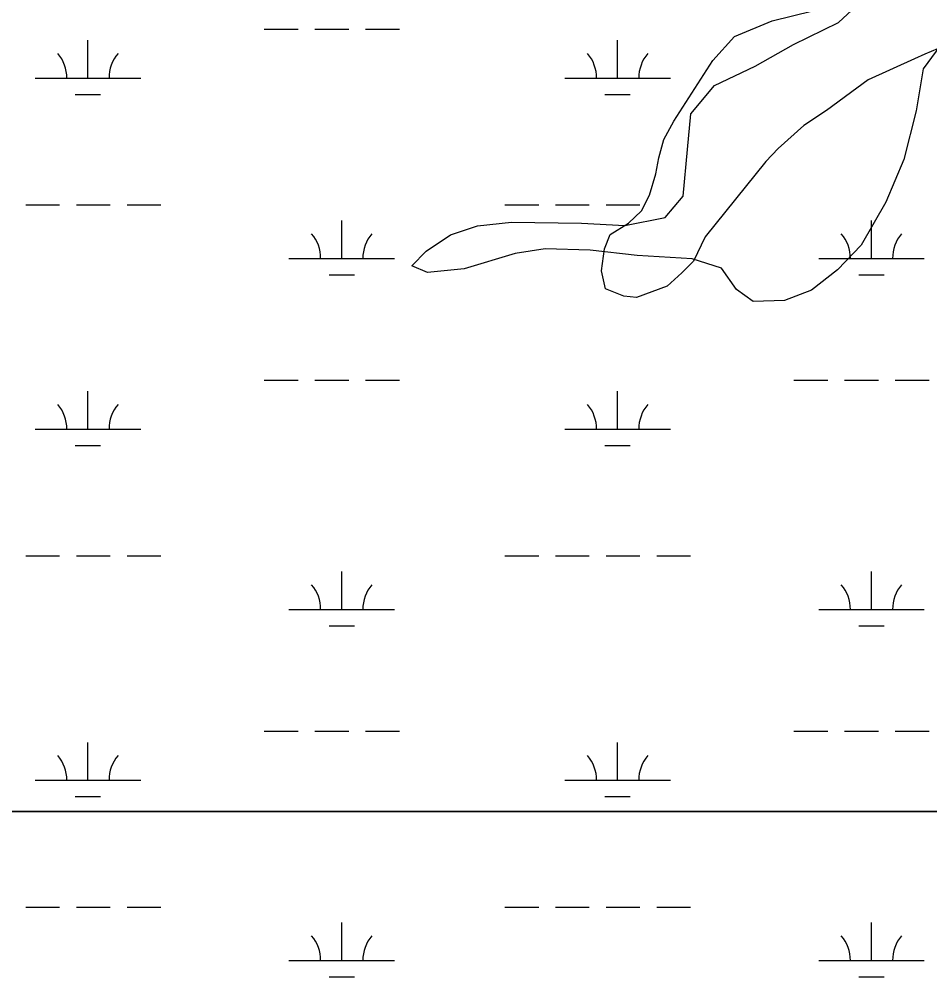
# Model space of a CAD drawing. Extents: x 3161564 to 3199464, y 849354 to 874788.
# Drawn here: x 3195661 to 3196524, y 869960 to 870868 of the extents above; entities that cross this region are included whole.
import ezdxf

# ---------------------------------------------------------------- set-up
doc = ezdxf.new("R2010")
doc.units = 0
for name, color, linetype in [('V-SITE-VEGE', 7, 'Continuous'), ('V-TOPO-SHOR', 7, 'Continuous'), ('V-WETL-SWMP', 7, 'Continuous')]:
    doc.layers.add(name, color=color, linetype=linetype)

msp = doc.modelspace()

# ---------------------------------------------------------------- linework, layer by layer
at = {"layer": 'V-SITE-VEGE'}
for p, q in [((3196374.41, 870866.06), (3196412.83, 870875.58)), ((3196338.72, 870851.21), (3196374.41, 870866.06)), ((3196318.23, 870828.5), (3196338.72, 870851.21)), ((3196519.1, 870834.63), (3196509.4, 870830)), ((3196531, 870839.52), (3196519.1, 870834.63)), ((3196281.14, 870770.97), (3196318.23, 870828.5)), ((3196509.4, 870830), (3196465.42, 870810.14)), ((3196465.42, 870810.14), (3196454.59, 870802.28)), ((3196454.59, 870802.28), (3196426.06, 870780.99)), ((3196426.06, 870780.99), (3196404.57, 870766.87)), ((3196271.94, 870753.73), (3196281.14, 870770.97)), ((3196404.57, 870766.87), (3196380.06, 870745.07)), ((3196267.14, 870736.2), (3196271.94, 870753.73)), ((3196380.06, 870745.07), (3196368.33, 870732.78)), ((3196264.1, 870721.11), (3196267.14, 870736.2)), ((3196368.33, 870732.78), (3196310.95, 870661.55)), ((3196258.17, 870700.75), (3196264.1, 870721.11)), ((3196250.7, 870686.16), (3196258.17, 870700.75)), ((3196238.17, 870674.46), (3196250.7, 870686.16)), ((3196221, 870663.64), (3196238.17, 870674.46)), ((3196215.71, 870650.1), (3196221, 870663.64)), ((3196310.95, 870661.55), (3196299.88, 870638.27)), ((3196212.6, 870629.2), (3196215.71, 870650.1)), ((3196299.88, 870638.27), (3196288.93, 870627.4)), ((3196216.6, 870612.28), (3196212.6, 870629.2)), ((3196288.93, 870627.4), (3196275.01, 870614.66)), ((3196275.01, 870614.66), (3196246.03, 870603.96)), ((3196233.99, 870605.28), (3196216.6, 870612.28)), ((3196246.03, 870603.96), (3196233.99, 870605.28)), ((3193352.72, 870116.91), (3196901.59, 870116.91))]:
    msp.add_line(p, q, dxfattribs=at)
msp.add_lwpolyline([(3196901.59, 870116.91), (3193352.72, 870116.91)], dxfattribs=at)
at = {"layer": 'V-TOPO-SHOR'}
for points in [[(3196127.37, 870675.19), (3196193.71, 870674.49), (3196234.69, 870672.19), (3196273.02, 870679.58), (3196290.22, 870699.9), (3196294.37, 870744.04), (3196297.23, 870777.87), (3196319.93, 870804.86), (3196358.49, 870823.3), (3196394.6, 870843.57), (3196437.14, 870864.43), (3196462.25, 870887.79), (3196482.03, 870895.22), (3196524.68, 870903.69)], [(3196531, 870839.52), (3196519.1, 870834.63), (3196509.4, 870830), (3196465.42, 870810.14), (3196454.59, 870802.28), (3196426.06, 870780.99), (3196404.57, 870766.87), (3196380.06, 870745.07), (3196368.33, 870732.78), (3196310.95, 870661.55), (3196299.88, 870638.27), (3196288.93, 870627.4), (3196275.01, 870614.66), (3196246.03, 870603.96), (3196233.99, 870605.28), (3196216.6, 870612.28), (3196212.6, 870629.2), (3196215.71, 870650.1), (3196221, 870663.64), (3196238.17, 870674.45), (3196250.7, 870686.16), (3196258.17, 870700.75), (3196264.1, 870721.11), (3196267.14, 870736.2), (3196271.94, 870753.73), (3196281.14, 870770.97), (3196318.23, 870828.5), (3196338.72, 870851.21), (3196374.41, 870866.06), (3196412.83, 870875.58)], [(3196537.78, 870848.19), (3196517.54, 870820.61), (3196510.98, 870780.8), (3196499.29, 870734.67), (3196482.02, 870694.37), (3196458.67, 870653.49), (3196436.41, 870630.07), (3196411.75, 870610.97), (3196386.21, 870601.17), (3196356.58, 870600.02), (3196340.77, 870611.42), (3196326.57, 870631.7), (3196298.58, 870640.5)], [(3196298.58, 870640.5), (3196246.57, 870643.75), (3196202.08, 870648.63), (3196159.3, 870649.9), (3196131.02, 870645.51), (3196082.56, 870631.2), (3196047.88, 870627.66), (3196033.03, 870634.04), (3196046.52, 870647.67), (3196069.68, 870663.23), (3196095.2, 870671.96), (3196127.37, 870675.19)]]:
    msp.add_lwpolyline(points, dxfattribs=at)
at = {"layer": 'V-WETL-SWMP'}
for p, q in [((3196374.41, 870866.06), (3196412.82, 870875.58)), ((3196338.72, 870851.21), (3196374.41, 870866.06)), ((3195893.21, 870858.12), (3195925.21, 870858.12)), ((3195941.21, 870858.12), (3195973.21, 870858.12)), ((3195989.21, 870858.12), (3196021.21, 870858.12)), ((3196318.23, 870828.5), (3196338.72, 870851.21)), ((3195726.14, 870811.69), (3195726.14, 870847.69)), ((3196228.05, 870811.69), (3196228.05, 870847.69)), ((3196519.1, 870834.63), (3196509.4, 870830)), ((3196531, 870839.52), (3196519.1, 870834.63)), ((3196281.14, 870770.97), (3196318.23, 870828.5)), ((3196509.4, 870830), (3196465.42, 870810.14)), ((3195676.14, 870811.69), (3195776.14, 870811.69)), ((3196178.05, 870811.69), (3196278.05, 870811.69)), ((3196465.42, 870810.14), (3196454.59, 870802.28)), ((3195714.14, 870796.26), (3195738.14, 870796.26)), ((3196216.05, 870796.26), (3196240.05, 870796.26)), ((3196454.59, 870802.28), (3196426.06, 870780.99)), ((3196426.06, 870780.99), (3196404.57, 870766.87)), ((3196271.94, 870753.73), (3196281.14, 870770.97)), ((3196404.57, 870766.87), (3196380.06, 870745.07)), ((3196267.14, 870736.2), (3196271.94, 870753.73)), ((3196380.06, 870745.07), (3196368.33, 870732.78)), ((3196264.1, 870721.11), (3196267.14, 870736.2)), ((3196368.33, 870732.78), (3196310.95, 870661.55)), ((3196258.17, 870700.75), (3196264.1, 870721.11)), ((3196250.7, 870686.16), (3196258.17, 870700.75)), ((3195667.3, 870691.62), (3195699.3, 870691.62)), ((3195715.3, 870691.62), (3195747.3, 870691.62)), ((3195763.3, 870691.62), (3195795.3, 870691.62)), ((3196121.21, 870691.62), (3196153.21, 870691.62)), ((3196169.21, 870691.62), (3196201.21, 870691.62)), ((3196217.21, 870691.62), (3196249.21, 870691.62)), ((3196238.17, 870674.45), (3196250.7, 870686.16)), ((3195966.62, 870640.88), (3195966.62, 870676.88)), ((3196221, 870663.64), (3196238.17, 870674.45)), ((3196468.52, 870640.88), (3196468.52, 870676.88)), ((3196215.71, 870650.1), (3196221, 870663.64)), ((3196310.95, 870661.55), (3196299.88, 870638.27)), ((3196212.6, 870629.2), (3196215.71, 870650.1)), ((3195916.62, 870640.88), (3196016.62, 870640.88)), ((3196299.88, 870638.27), (3196288.93, 870627.4)), ((3196418.52, 870640.88), (3196518.52, 870640.88)), ((3195954.62, 870625.45), (3195978.62, 870625.45)), ((3196216.6, 870612.28), (3196212.6, 870629.2)), ((3196288.93, 870627.4), (3196275.01, 870614.66)), ((3196456.52, 870625.45), (3196480.52, 870625.45)), ((3196275.01, 870614.66), (3196246.03, 870603.96)), ((3196233.99, 870605.28), (3196216.6, 870612.28)), ((3196246.03, 870603.96), (3196233.99, 870605.28)), ((3195893.21, 870525.44), (3195925.21, 870525.44)), ((3195941.21, 870525.44), (3195973.21, 870525.44)), ((3195989.21, 870525.44), (3196021.21, 870525.44)), ((3196395.12, 870525.44), (3196427.12, 870525.44)), ((3196443.12, 870525.44), (3196475.12, 870525.44)), ((3196491.12, 870525.44), (3196523.12, 870525.44)), ((3195726.14, 870479.01), (3195726.14, 870515.01)), ((3196228.05, 870479.01), (3196228.05, 870515.01)), ((3195676.14, 870479.01), (3195776.14, 870479.01)), ((3196178.05, 870479.01), (3196278.05, 870479.01)), ((3195714.14, 870463.58), (3195738.14, 870463.58)), ((3196216.05, 870463.58), (3196240.05, 870463.58)), ((3195667.3, 870358.94), (3195699.3, 870358.94)), ((3195715.3, 870358.94), (3195747.3, 870358.94)), ((3195763.3, 870358.94), (3195795.3, 870358.94)), ((3196121.21, 870358.94), (3196153.21, 870358.94)), ((3196169.21, 870358.94), (3196201.21, 870358.94)), ((3196217.21, 870358.94), (3196249.21, 870358.94)), ((3196265.21, 870358.94), (3196297.21, 870358.94)), ((3195966.62, 870308.2), (3195966.62, 870344.2)), ((3196468.52, 870308.2), (3196468.52, 870344.2)), ((3195916.62, 870308.2), (3196016.62, 870308.2)), ((3196418.52, 870308.2), (3196518.52, 870308.2)), ((3195954.62, 870292.77), (3195978.62, 870292.77)), ((3196456.52, 870292.77), (3196480.52, 870292.77)), ((3195893.21, 870192.77), (3195925.21, 870192.77)), ((3195941.21, 870192.77), (3195973.21, 870192.77)), ((3195989.21, 870192.77), (3196021.21, 870192.77)), ((3196395.12, 870192.77), (3196427.12, 870192.77)), ((3196443.12, 870192.77), (3196475.12, 870192.77)), ((3196491.12, 870192.77), (3196523.12, 870192.77)), ((3195726.14, 870146.34), (3195726.14, 870182.34)), ((3196228.05, 870146.34), (3196228.05, 870182.34)), ((3195676.14, 870146.34), (3195776.14, 870146.34)), ((3196178.05, 870146.34), (3196278.05, 870146.34)), ((3195714.14, 870130.91), (3195738.14, 870130.91)), ((3196216.05, 870130.91), (3196240.05, 870130.91)), ((3195667.3, 870026.27), (3195699.3, 870026.27)), ((3195715.3, 870026.27), (3195747.3, 870026.27)), ((3195763.3, 870026.27), (3195795.3, 870026.27)), ((3196121.21, 870026.27), (3196153.21, 870026.27)), ((3196169.21, 870026.27), (3196201.21, 870026.27)), ((3196217.21, 870026.27), (3196249.21, 870026.27)), ((3196265.21, 870026.27), (3196297.21, 870026.27)), ((3195966.62, 869975.53), (3195966.62, 870011.53)), ((3196468.52, 869975.53), (3196468.52, 870011.53)), ((3195916.62, 869975.53), (3196016.62, 869975.53)), ((3196418.52, 869975.53), (3196518.52, 869975.53)), ((3195954.62, 869960.1), (3195978.62, 869960.1)), ((3196456.52, 869960.1), (3196480.52, 869960.1))]:
    msp.add_line(p, q, dxfattribs=at)
for centre, start, end in [((3195670.9, 870812.16), 359.22818, 40.77184), ((3195781.39, 870812.16), 139.22818, 180.77184), ((3196172.81, 870812.16), 359.22818, 40.77184), ((3196283.3, 870812.16), 139.22818, 180.77184), ((3195911.37, 870641.35), 359.22818, 40.77184), ((3196021.86, 870641.35), 139.22818, 180.77184), ((3196413.28, 870641.35), 359.22818, 40.77184), ((3196523.77, 870641.35), 139.22818, 180.77184), ((3195670.9, 870479.49), 359.22818, 40.77184), ((3195781.39, 870479.49), 139.22818, 180.77184), ((3196172.81, 870479.49), 359.22818, 40.77184), ((3196283.3, 870479.49), 139.22818, 180.77184), ((3195911.37, 870308.68), 359.22818, 40.77184), ((3196021.86, 870308.68), 139.22818, 180.77184), ((3196413.28, 870308.68), 359.22818, 40.77184), ((3196523.77, 870308.68), 139.22818, 180.77184), ((3195670.9, 870146.81), 359.22818, 40.77184), ((3195781.39, 870146.81), 139.22818, 180.77184), ((3196172.81, 870146.81), 359.22818, 40.77184), ((3196283.3, 870146.81), 139.22818, 180.77184), ((3195911.37, 869976), 359.22818, 40.77184), ((3196021.86, 869976), 139.22818, 180.77184), ((3196413.28, 869976), 359.22818, 40.77184), ((3196523.77, 869976), 139.22818, 180.77184)]:
    msp.add_arc(centre, 35.25, start, end, dxfattribs=at)

doc.saveas('drawing.dxf')
